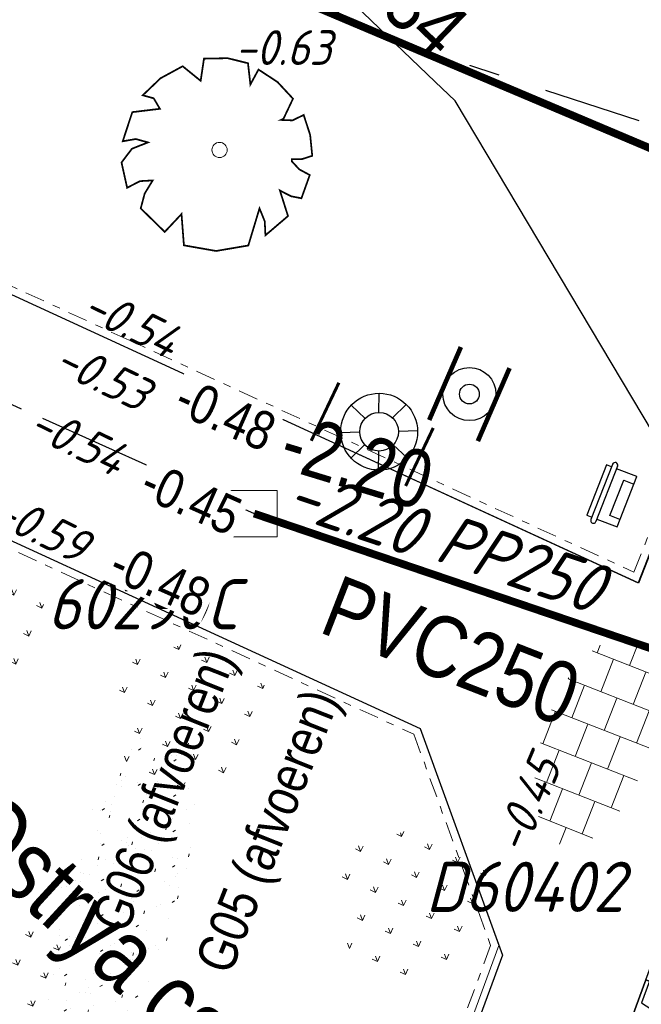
# Model space of a CAD drawing. Header units: metres. Extents: x 111546 to 149831, y 498798 to 507863.
# Tile 1046 of 1056: x 112003 to 112011, y 501972 to 501985. Entities that reach past the tile are written whole.
import ezdxf
from ezdxf import colors
from ezdxf.entities.mleader import LeaderData, LeaderLine
from ezdxf.enums import TextEntityAlignment as Align
from ezdxf.math import Vec2, Vec3

# ---------------------------------------------------------------- set-up
doc = ezdxf.new("R2010")
doc.units = ezdxf.units.M
for name, pattern in [('ACAD_ISO09W100', [45, 24, -3, 6, -3, 6, -3]), ('DASHDOT', [25.4, 12.7, -6.35, 0, -6.35]), ('DASHED', [19.05, 12.7, -6.35]), ('HIDDEN', [9.525, 6.35, -3.175]), ('JIS_02_0.7', [1.35, 0.75, -0.6])]:
    doc.linetypes.add(name, pattern=pattern)
for name, color, linetype in [('0-hoogte mv-bestaand', 253, 'Continuous'), ('0-hoogte mv-nieuw', 2, 'Continuous'), ('0-werkgrens', 210, 'FENCELINE1'), ('2-bs-Put inspectie', 252, 'Continuous'), ('2-bs-Put inspectie nummer', 252, 'Continuous'), ('2-bs-Streng gemengd', 252, 'ACAD_ISO09W100'), ('2-nw- bob-DWA', 20, 'Continuous'), ('2-nw-diameter DWA', 20, 'Continuous'), ('2-nw-streng-DWA PVC', 131, 'DASHED'), ('2-nw-tekst-flexibele aansluiting', 7, 'Continuous'), ('2-vw-DWA-streng-PVC250-excl grondwerk', 41, 'RI-HWA-V'), ('2-vw-Streng gemengd  bobtot', 54, 'Continuous'), ('2-vw-Streng gemengd diameter', 54, 'Continuous'), ('3-bs-irb 50x20', 13, 'Continuous'), ('3-nw-object-hondepoepbakken en afvalbakken', 2, 'Continuous'), ('3-nw-verkeersbord-paal-aanlegtek', 2, 'Continuous'), ('3-vw-band-ob 6x20', 30, 'Continuous'), ('3-vw-verkeersbord tekst', 3, 'JIS_02_0.7'), ('4-nw-boom tekst', 7, 'Continuous'), ('Q21_LICHTMAST', 252, 'Continuous'), ('Q26_BOOM', 252, 'Continuous'), ('T13_TALUDLIJN', 252, 'HIDDEN')]:
    doc.layers.add(name, color=color, linetype=linetype)
for name, color, linetype, lineweight in [('3-nw-arcering-trottoir', 2, 'Continuous', 15), ('3-nw-band-ob 10x20', 7, 'Continuous', 13), ('3-nw-band-ob 10x20-achterkant', 7, 'DASHDOT', 13), ('3-vw-object-hondepoepbakken en afvalbakken', 7, 'Continuous', 13), ('3-vw-verkeersbord-paal', 7, 'Continuous', 15), ('4-bs-gras', 253, 'Continuous', 9), ('4-nw-boom 1e grootte', 7, 'Continuous', 35), ('4-nw-gazon', 7, 'Continuous', 5)]:
    doc.layers.add(name, color=color, linetype=linetype, lineweight=lineweight)
doc.styles.get("Standard").update_dxf_attribs({"font": 'isocp-ie.shx'})
doc.styles.add('veysel', font='isocp-ie.shx', dxfattribs={"height": 0.1})
doc.styles.add('Zaanstad', font='ARIALN.TTF')
doc.styles.add('Zaanstad 1-100 3.5mm', font='ARIALN.TTF', dxfattribs={"height": 0.35})
doc.styles.add('Zaanstad 1-200 2.5mm', font='ARIALN.TTF', dxfattribs={"height": 0.5})
doc.styles.add('Zaanstad 1-500 1.8mm', font='ARIALN.TTF', dxfattribs={"height": 0.9})
doc.styles.add('Zaanstad 1-500 2.0mm', font='ARIALN.TTF', dxfattribs={"height": 1})
doc.linetypes.add('FENCELINE1', pattern='A,6.35,-2.54,[133,ltypeshp.shx,S=2.54,R=0,X=-2.54,Y=0],-2.54,25.4', length=36.83)
doc.linetypes.add('RI-HWA-V', pattern='A,2.5,[24,NLCS.SHX,S=1,R=0,X=0,Y=0],2.5,-1.8', length=6.8)

# ---------------------------------------------------------------- blocks, each defined once
blk = doc.blocks.new('Q21')
at = {"color": 0, "linetype": 'ByBlock', "lineweight": -2}
for p, q in [((-0.003, 0.25), (0.001, 0.5)), ((-0.181, 0.172), (-0.363, 0.343)), ((0.173, 0.18), (0.351, 0.353)), ((0.25, 0.008), (0.5, 0.015)), ((-0.25, -0.008), (-0.5, -0.015)), ((-0.186, -0.167), (-0.365, -0.341)), ((-0.01, -0.25), (-0.014, -0.5)), ((0.183, -0.171), (0.357, -0.336))]:
    blk.add_line(p, q, dxfattribs=at)
for radius in [0.498, 0.25]:
    blk.add_circle((0, 0), radius, dxfattribs=at)
blk = doc.blocks.new('Q26')
at = {"linetype": 'Continuous', "lineweight": 20, "const_width": 0.0225}
blk.add_lwpolyline([(0.757, 0.516), (1.237, 0.371), (1.308, -0.046), (1.235, -0.463), (0.83, -0.494), (1.061, -0.711), (0.757, -1.022), (0.565, -0.971), (0.395, -0.867), (0.404, -1.032), (0.49, -1.198), (0.163, -1.271), (-0.015, -1.136), (-0.097, -0.929), (-0.141, -1.084), (-0.112, -1.255), (-0.489, -1.131), (-0.532, -0.774), (-0.668, -0.854), (-0.707, -0.996), (-0.927, -0.766), (-1.083, -0.479), (-0.894, -0.246), (-1.181, -0.203), (-1.187, 0.104), (-1.122, 0.367), (-0.847, 0.398), (-1.04, 0.503), (-0.879, 0.749), (-0.663, 0.95), (-0.402, 0.826), (-0.388, 0.795), (-0.382, 0.942), (-0.452, 1.088), (-0.194, 1.172), (0.076, 1.199), (0.118, 1.07), (0.119, 0.935), (0.148, 0.935), (0.252, 1.031), (0.325, 1.167), (0.626, 1.059), (0.6, 0.925), (0.525, 0.78), (0.856, 0.885), (1.105, 0.593), (0.924, 0.584)], close=True, dxfattribs=at)
at = {"linetype": 'Continuous', "lineweight": 20}
blk.add_circle((0.001, -0.001), 0.0983, dxfattribs=at)
blk = doc.blocks.new('PUTVNB')
at = {"linetype": 'Continuous', "lineweight": 13}
blk.add_line((-0.008, -0.504), (-0.004, -0.498), dxfattribs=at)
at = {"linetype": 'Continuous', "lineweight": 13, "ltscale": 0.04, "flags": 128}
blk.add_lwpolyline([(-0.5, 0.5), (-0.5, -0.5), (0.5, -0.5), (0.5, 0.5), (-0.5, 0.5)], dxfattribs=at)
at = {"linetype": 'Continuous', "lineweight": 13}
blk.add_point((0, 0), dxfattribs=at)
blk = doc.blocks.new('3-inritblok 50 L')
blk.add_lwpolyline([(0, 0), (0.5, 0), (0.5, 0.5), (0, 0.5)], close=True)
for points in [[(0, 0.5), (0.5, 0.5)], [(0.5, 0.45), (0.2, 0.45), (0.1, 0)], [(0.5, 0.5), (0.5, 0)]]:
    blk.add_lwpolyline(points)
blk = doc.blocks.new('3-inritblok 50 R')
blk.add_lwpolyline([(0, 0), (0.5, 0), (0.5, 0.5), (0, 0.5)], close=True)
for points in [[(0, 0.5), (0.5, 0.5)], [(0, 0.45), (0.3, 0.45), (0.4, 0)], [(0.5, 0.5), (0.5, 0)]]:
    blk.add_lwpolyline(points)
blk = doc.blocks.new('3-inritblok 50')
blk.add_lwpolyline([(0, 0), (0, 0.5), (0.5, 0.5), (0.5, 0)], close=True)
blk.add_lwpolyline([(0, 0.45), (0.5, 0.45)])
blk = doc.blocks.new('*U392')
for name, p in [('3-inritblok 50 L', (0, 0)), ('3-inritblok 50', (0.5, 0)), ('3-inritblok 50', (1, 0)), ('3-inritblok 50', (1.5, 0)), ('3-inritblok 50', (2, 0)), ('3-inritblok 50', (2.5, 0)), ('3-inritblok 50 R', (3, 0))]:
    blk.add_blockref(name, p)
blk = doc.blocks.new('3-vuilnisbak')
for points in [[(0.35, 0.14), (0.35, 0.42), (-0.35, 0.42), (-0.35, 0.14)], [(0.245, 0.42), (0.245, 0.28), (-0.245, 0.28), (-0.245, 0.42)], [(-0.385, 0.14), (0.385, 0.14)], [(-0.383, 0.07), (0.385, 0.07)], [(-0.35, 0.07), (-0.35, 0), (0.35, 0), (0.35, 0.07)]]:
    blk.add_lwpolyline(points)
for centre, start, end in [((-0.385, 0.105), 90, 270), ((0.385, 0.105), 270, 90)]:
    blk.add_arc(centre, 0.035, start, end)
blk = doc.blocks.new('4-boom 1e grootte')
at = {"layer": '4-nw-boom tekst', "style": 'Zaanstad'}
blk.add_attdef('BOOMSOORT', text='', height=0.9, dxfattribs=at).set_placement((2.842, 1.834), align=Align.BOTTOM_LEFT)
blk = doc.blocks.new('paal_verkeersbord')
at = {"const_width": 0.035}
blk.add_lwpolyline([(-0.3, -0.1997), (0.3, -0.2003)], dxfattribs=at)
for radius in [0.2, 0.0745]:
    blk.add_circle((0, 0), radius)

msp = doc.modelspace()

# ---------------------------------------------------------------- hatches: boundary and pattern name
at = {"layer": '4-bs-gras'}
h = msp.add_hatch(dxfattribs=at)
h.set_pattern_fill('AGR-KRUIDEN', color=256, scale=0.04, pattern_type=2)
h.set_pattern_definition([(110.0468, (111981.19658, 501965.0691), (-0.3626612, 0.1687508), [0.075, -0.4906854]), (65.0468, (111981.19658, 501965.0691), (-0.362661, 0.168751), [0.075, -0.325]), (155.0468, (111981.19658, 501965.0691), (-0.168751, -0.362661), [0.075, -0.325])])
h.paths.add_polyline_path([(112003.6125, 501977.2639), (112002.8957, 501977.856), (112002.2409, 501977.6171), (112001.6677, 501977.6121), (112001.6765, 501976.6014), (112001.9776, 501975.7764), (112002.9077, 501975.833), (112003.3429, 501976.3383), (112003.5296, 501976.5386)])
h = msp.add_hatch(dxfattribs=at)
h.set_pattern_fill('AGR-KRUIDEN', color=256, scale=0.04, pattern_type=2)
h.set_pattern_definition([(110.0468, (111984.0558, 501964.02626), (-0.3626612, 0.1687508), [0.075, -0.4906854]), (65.0468, (111984.0558, 501964.02626), (-0.362661, 0.168751), [0.075, -0.325]), (155.0468, (111984.0558, 501964.02626), (-0.168751, -0.362661), [0.075, -0.325])])
h.paths.add_polyline_path([(112006.4718, 501976.221), (112005.7549, 501976.8131), (112005.1001, 501976.5742), (112004.5269, 501976.5692), (112004.5358, 501975.5586), (112004.8368, 501974.7336), (112005.7669, 501974.7902), (112006.2021, 501975.2955), (112006.3888, 501975.4958)])
h = msp.add_hatch(dxfattribs=at)
h.set_pattern_fill('AGR-KRUIDEN', color=256, scale=0.04, pattern_type=2)
h.set_pattern_definition([(110.0468, (111986.94276, 501961.60772), (-0.3626612, 0.1687508), [0.075, -0.4906854]), (65.0468, (111986.94276, 501961.6077), (-0.362661, 0.168751), [0.075, -0.325]), (155.0468, (111986.94276, 501961.6077), (-0.168751, -0.362661), [0.075, -0.325])])
h.paths.add_polyline_path([(112009.3587, 501973.8025), (112008.6418, 501974.3946), (112007.9871, 501974.1557), (112007.4139, 501974.1507), (112007.4227, 501973.14), (112007.7238, 501972.315), (112008.6538, 501972.3716), (112009.0891, 501972.8769), (112009.2757, 501973.0772)])
h = msp.add_hatch(dxfattribs=at)
h.set_pattern_fill('AGR-KRUIDEN', color=256, scale=0.04, pattern_type=2)
h.set_pattern_definition([(110.0468, (111981.41497, 501960.6417), (-0.3626612, 0.1687508), [0.075, -0.4906854]), (65.0468, (111981.41497, 501960.6417), (-0.362661, 0.168751), [0.075, -0.325]), (155.0468, (111981.41497, 501960.6417), (-0.168751, -0.362661), [0.075, -0.325])])
h.paths.add_polyline_path([(112003.8309, 501972.8364), (112003.114, 501973.4286), (112002.4593, 501973.1896), (112001.8861, 501973.1846), (112001.8949, 501972.174), (112002.196, 501971.349), (112003.1261, 501971.4056), (112003.5613, 501971.9109), (112003.7479, 501972.1112)])
at = {"layer": '4-nw-gazon', "ltscale": 0.1}
h = msp.add_hatch(dxfattribs=at)
h.set_pattern_fill('AGR-GRAS_GAZON', color=256, scale=0.25, angle=-113.13273, pattern_type=2)
h.set_pattern_definition([(241.78164, (112064.5933, 501874.53635), (0.2124434, -0.4326158), [0, -0.38, 0, -0.425, 0, -0.40625]), (211.78164, (112064.5933, 501874.53635), (-0.113171, -0.8250642), [0, -0.205, 0, -0.3425, 0, -0.13125]), (171.78164, (112064.8736, 501874.6628), (-0.7090806, -0.3214408), [0, -0.125, 0, -0.45, 0, -0.5875]), (161.78164, (112064.8736, 501874.6628), (-0.5948175, -0.5090546), [0, -0.0625, 0, -0.295, 0, -0.3375]), (255.28164, (112065.5638, 501873.92924), (0.2956015, -0.3487878), [0.0375, -0.523875]), (214.28164, (112064.78044, 501875.6657), (-0.0057321, -0.4571655), [0.0375, -0.523875])])
edge = h.paths.add_edge_path()
edge.add_ellipse((112004.5904, 501973.4431), major_axis=(-0.6872, -2.1913), ratio=0.3346445, start_angle=0, end_angle=360)

# ---------------------------------------------------------------- linework, layer by layer
at = {"layer": '2-bs-Streng gemengd', "ltscale": 0.1, "flags": 128}
msp.add_lwpolyline([(111983.0742, 501988.8471), (112006.3318, 501978.3755)], dxfattribs=at)
at = {"layer": '2-nw-streng-DWA PVC', "ltscale": 0.1, "const_width": 0.1}
msp.add_lwpolyline([(112014.3389, 501975.6563), (112006.3318, 501978.3755)], dxfattribs=at)
at = {"layer": '2-vw-DWA-streng-PVC250-excl grondwerk', "ltscale": 0.2, "flags": 128}
msp.add_lwpolyline([(112006.3318, 501978.3755), (112014.3389, 501975.6563)], dxfattribs=at)
at = {"layer": '3-nw-band-ob 10x20', "ltscale": 0.01}
msp.add_lwpolyline([(112000.5735, 501982.4106), (112011.3059, 501977.4817), (112012.5365, 501980.6264)], dxfattribs=at)
msp.add_lwpolyline([(111999.365, 501979.779), (112008.482, 501975.592), (112009.5012, 501972.7852), (111998.244, 501942.1751, -0.4359573), (111992.8366, 501939.9133), (111951.1142, 501958.8501)], format="xyb", dxfattribs=at)
at = {"layer": '3-nw-band-ob 10x20-achterkant', "ltscale": 0.02}
msp.add_lwpolyline([(112000.6152, 501982.5015), (112011.2514, 501977.6168), (112012.4433, 501980.6628)], dxfattribs=at)
msp.add_lwpolyline([(111999.4142, 501979.6463), (112008.4023, 501975.5186), (112009.3947, 501972.7854), (111998.1502, 501942.2096, -0.4359573), (111992.878, 501940.0044), (111951.1555, 501958.9412)], format="xyb", dxfattribs=at)
at = {"layer": '3-vw-band-ob 6x20', "ltscale": 0.05}
for points in [[(112012.58, 501980.721), (112011.309, 501977.473), (111999.9374, 501982.7035)], [(111998.926, 501978.8205), (111999.365, 501979.779), (112008.482, 501975.592), (112009.547, 501972.659), (112004.919, 501960.081), (111998.201, 501941.707), (111997.794, 501940.801)]]:
    msp.add_lwpolyline(points, dxfattribs=at)
at = {"layer": '3-vw-verkeersbord-paal', "const_width": 0.04}
for points in [[(112007.0722, 501979.3178), (112007.43, 501980.069)], [(112008.2943, 501978.7328), (112008.6521, 501979.4839)]]:
    msp.add_lwpolyline(points, dxfattribs=at)
at = {"layer": 'T13_TALUDLIJN', "ltscale": 0.2}
msp.add_lwpolyline([(112013.127, 501982.863), (112008.302, 501984.446), (112001.848, 501987.52)], dxfattribs=at)

# ---------------------------------------------------------------- block references
at = {"layer": '2-bs-Put inspectie', "xscale": 0.6, "yscale": 0.6, "zscale": 0.6}
msp.add_blockref('PUTVNB', (112006.3318, 501978.3755), dxfattribs=at)
at = {"layer": '3-bs-irb 50x20', "ltscale": 0.03, "rotation": 69.80421605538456}
msp.add_blockref('*U392', (112011.7037, 501971.6992), dxfattribs=at)
at = {"layer": '3-nw-object-hondepoepbakken en afvalbakken', "rotation": 248.5687173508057}
msp.add_blockref('3-vuilnisbak', (112010.7686, 501978.6816), dxfattribs=at)
at = {"layer": '3-nw-verkeersbord-paal-aanlegtek', "xscale": 1.716311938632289, "yscale": 1.716311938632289, "zscale": 1.716311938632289}
for rotation in [246.5859809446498, 66.58598094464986]:
    msp.add_blockref('paal_verkeersbord', (112009.1198, 501979.9221), dxfattribs=dict(at, rotation=rotation))
at = {"layer": '3-vw-object-hondepoepbakken en afvalbakken', "rotation": 248.5687173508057}
msp.add_blockref('3-vuilnisbak', (112010.7686, 501978.6816), dxfattribs=at)
at = {"layer": '4-nw-boom 1e grootte'}
ref = msp.add_blockref('4-boom 1e grootte', (111998.4384, 501973.1245), dxfattribs=dict(at, rotation=317.4143730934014))
ref.add_attrib('BOOMSOORT', '1e orde Ostrya carpinifolia', dxfattribs={"layer": '4-nw-boom tekst', "height": 0.9, "rotation": 317.41437, "style": 'Zaanstad'}).set_placement((111999.3936, 501976.5561), align=Align.BOTTOM_LEFT)
at = {"layer": 'Q21_LICHTMAST'}
msp.add_blockref('Q21', (112007.951, 501979.435), dxfattribs=at)
at = {"layer": 'Q26_BOOM', "rotation": 270}
msp.add_blockref('Q26', (112005.886, 501983.082), dxfattribs=at)

# ---------------------------------------------------------------- texts
at = {"layer": '0-hoogte mv-bestaand', "style": 'veysel', "oblique": 15}
for s, rotation, p in [('-0.63', 360, (112006.7084, 501984.1816)), ('-0.54', 334, (112004.6415, 501980.6489)), ('-0.53', 334, (112004.2709, 501979.9618)), ('-0.54', 334, (112003.9466, 501979.1248)), ('-0.59', 334, (112003.4744, 501977.9944)), ('-0.45', 67, (112010.0726, 501974.52))]:
    msp.add_text(s, height=0.45, rotation=rotation, dxfattribs=at).set_placement(p, align=Align.CENTER)
at = {"layer": '2-bs-Put inspectie nummer', "oblique": 15}
msp.add_text('60290C', height=0.65, dxfattribs=at).set_placement((112003.6536, 501976.6823), align=Align.BOTTOM_LEFT)
msp.add_text('D60402', height=0.65, dxfattribs=at).set_placement((112009.8356, 501973.2198), align=Align.CENTER)
at = {"layer": '2-nw-diameter DWA', "style": 'Zaanstad 1-500 2.0mm'}
msp.add_text('PVC250', height=0.8, rotation=338.71499, dxfattribs=at).set_placement((112008.6539, 501976.0056), align=Align.BOTTOM_CENTER)
at = {"layer": '2-vw-Streng gemengd  bobtot', "oblique": 15}
msp.add_text('-2.20', height=0.65, rotation=341.24275, dxfattribs=at).set_placement((112006.6405, 501978.1939), align=Align.BOTTOM_LEFT)
at = {"layer": '2-vw-Streng gemengd diameter', "oblique": 15}
msp.add_text('PP250', height=0.65, rotation=341.24275, dxfattribs=at).set_placement((112008.583, 501977.592), align=Align.BOTTOM_LEFT)
at = {"layer": '3-vw-verkeersbord tekst', "insert": (112006.1602, 501972.3312), "char_height": 0.5, "attachment_point": 7, "rotation": 68.32689, "line_spacing_factor": 0.63, "style": 'Zaanstad 1-100 3.5mm'}
msp.add_mtext_dynamic_manual_height_columns('\\A1;\\pxsm1;G05 (afvoeren)', width=6.090768, gutter_width=4.5, heights=[0], dxfattribs=at)

# ---------------------------------------------------------------- next in the draw order: texts
at = {"layer": '0-hoogte mv-nieuw', "insert": (112004.8179, 501978.6035), "char_height": 0.5, "attachment_point": 7, "rotation": 336.00094, "style": 'Zaanstad 1-200 2.5mm', "bg_fill": 3, "box_fill_scale": 1.1, "bg_fill_color": 9, "bg_fill_true_color": 13158600, "bg_fill_transparency": 0}
msp.add_mtext('\\A1;-0.45', dxfattribs=at)

# ---------------------------------------------------------------- next in the draw order: texts
at = {"layer": '0-hoogte mv-nieuw', "char_height": 0.5, "attachment_point": 7, "rotation": 336.00094, "style": 'Zaanstad 1-200 2.5mm', "bg_fill": 3, "box_fill_scale": 1.1, "bg_fill_color": 9, "bg_fill_true_color": 13158600, "bg_fill_transparency": 0}
for insert in [(112005.2621, 501979.6923), (112004.4151, 501977.5471)]:
    msp.add_mtext('\\A1;-0.48', dxfattribs=dict(at, insert=insert))

# ---------------------------------------------------------------- next in the draw order: texts
at = {"layer": '2-nw- bob-DWA', "style": 'Zaanstad 1-500 1.8mm'}
msp.add_text('-2.20', height=0.75, rotation=343.07383, dxfattribs=at).set_placement((112008.7128, 501979.1285), align=Align.TOP_RIGHT)
at = {"layer": '3-vw-verkeersbord tekst', "insert": (112004.8143, 501972.8642), "char_height": 0.5, "attachment_point": 7, "rotation": 68.32689, "line_spacing_factor": 0.63, "style": 'Zaanstad 1-100 3.5mm'}
msp.add_mtext_dynamic_manual_height_columns('\\A1;\\pxsm1;G06 (afvoeren)', width=6.090768, gutter_width=4.5, heights=[0], dxfattribs=at)

# ---------------------------------------------------------------- next in the draw order: leaders
at = {"layer": '2-nw-tekst-flexibele aansluiting'}
ml = msp.add_multileader_mtext('Standard', dxfattribs=at)
ml.set_content('Flexibele aansluiting\\P-2.24/-2.34', color=256, style='Zaanstad')
ml.set_leader_properties()
ml.build(insert=Vec2(0, 0))
ml.multileader.update_dxf_attribs({"has_text_frame": 1, "text_left_attachment_type": 6, "text_right_attachment_type": 5, "dogleg_length": 0.36, "arrow_head_size": 0.8, "scale": 0.5})
ctx = ml.context
ctx.base_point, ctx.scale, ctx.char_height, ctx.arrow_head_size, ctx.landing_gap_size, ctx.plane_origin, ctx.plane_x_axis, ctx.plane_y_axis = Vec3(112003.7404, 501990.4538), 0.5, 0.75, 0.8, 0.2, Vec3(112022.7968, 501972.4663), Vec3(0.7213931, -0.6925258), Vec3(0.6925258, 0.7213931)
ctx.left_attachment, ctx.right_attachment, ctx.text_align_type = 6, 5, 2
notes = []
notes.append((ctx, [(1, (1, 1, 0), (112008.9357, 501983.716), (-0.7213931, 0.6925258), 0.36, [(1, [(112013.3414, 501976.3274)], 0, [])])]))
ctx.mtext.insert, ctx.mtext.text_direction, ctx.mtext.rotation, ctx.mtext.alignment, ctx.mtext.flow_direction = Vec3(112010.0295, 501985.664), Vec3(0.7213931, -0.6925258), 5.5182008, 3, 5
ctx.mtext.has_bg_fill, ctx.mtext.bg_color, ctx.mtext.bg_scale_factor, ctx.mtext.bg_transparency, ctx.mtext.use_window_bg_color = 1, -1027028792, 1.5, 0, 1
for ctx, leaders in notes:
    for number, flags, end, landing, length, lines in leaders:
        leader = LeaderData()
        leader.index, (leader.has_last_leader_line, leader.has_dogleg_vector, leader.attachment_direction) = number, flags
        leader.last_leader_point, leader.dogleg_vector, leader.dogleg_length = Vec3(end), Vec3(landing), length
        for number, points, colour, breaks in lines:
            line = LeaderLine()
            line.index, line.vertices, line.color, line.breaks = number, Vec3.list(points), colors.encode_raw_color(colour), breaks
            leader.lines.append(line)
        ctx.leaders.append(leader)

# ---------------------------------------------------------------- next in the draw order: leaders
ml = msp.add_multileader_mtext('Standard', dxfattribs=at)
ml.set_content('Flexibele aansluiting\\P-2.24/-2.34', color=256, style='Zaanstad')
ml.set_leader_properties()
ml.build(insert=Vec2(0, 0))
ml.multileader.update_dxf_attribs({"has_text_frame": 1, "text_left_attachment_type": 6, "text_right_attachment_type": 5, "dogleg_length": 0.36, "arrow_head_size": 0.8, "scale": 0.5})
ctx = ml.context
ctx.base_point, ctx.scale, ctx.char_height, ctx.arrow_head_size, ctx.landing_gap_size, ctx.plane_origin, ctx.plane_x_axis, ctx.plane_y_axis = Vec3(112013.66, 501989.6516), 0.5, 0.75, 0.8, 0.2, Vec3(112032.7164, 501971.664), Vec3(0.7213931, -0.6925258), Vec3(0.6925258, 0.7213931)
ctx.left_attachment, ctx.right_attachment, ctx.text_align_type = 6, 5, 2
notes = []
notes.append((ctx, [(1, (1, 1, 0), (112018.8552, 501982.9137), (-0.7213931, 0.6925258), 0.36, [(1, [(112015.571, 501975.5274)], 0, [])])]))
ctx.mtext.insert, ctx.mtext.text_direction, ctx.mtext.rotation, ctx.mtext.alignment, ctx.mtext.flow_direction = Vec3(112019.9491, 501984.8618), Vec3(0.7213931, -0.6925258), 5.5182008, 3, 5
ctx.mtext.has_bg_fill, ctx.mtext.bg_color, ctx.mtext.bg_scale_factor, ctx.mtext.bg_transparency, ctx.mtext.use_window_bg_color = 1, -1027028792, 1.5, 0, 1
for ctx, leaders in notes:
    for number, flags, end, landing, length, lines in leaders:
        leader = LeaderData()
        leader.index, (leader.has_last_leader_line, leader.has_dogleg_vector, leader.attachment_direction) = number, flags
        leader.last_leader_point, leader.dogleg_vector, leader.dogleg_length = Vec3(end), Vec3(landing), length
        for number, points, colour, breaks in lines:
            line = LeaderLine()
            line.index, line.vertices, line.color, line.breaks = number, Vec3.list(points), colors.encode_raw_color(colour), breaks
            leader.lines.append(line)
        ctx.leaders.append(leader)

# ---------------------------------------------------------------- next in the draw order: hatches: boundary and pattern name
at = {"layer": '3-nw-arcering-trottoir'}
h = msp.add_hatch(dxfattribs=at)
h.set_pattern_fill('AVH-TEGEL_300X300_HALFST', color=256, scale=1.5, angle=228.53613, style=0, pattern_type=2)
h.set_pattern_definition([(248.559613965, (530494.11453, 213425.84062), (0.04493980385, -0.50110419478), [0.45, -0.45]), (338.55961396, (530494.11453, 213425.8406), (0.16448983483, 0.41885927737), [])])
edge = h.paths.add_edge_path()
edge.add_ellipse((112010.7603, 501975.4203), major_axis=(-0.4588, -1.3297), ratio=0.488545, start_angle=0, end_angle=360)

# ---------------------------------------------------------------- next in the draw order: linework, layer by layer
at = {"layer": '0-werkgrens', "ltscale": 0.1, "const_width": 0.1}
msp.add_lwpolyline([(111937.6057, 501931.922), (111910.8835, 501956.6175), (111909.3816, 501954.9408), (111906.7706, 501957.2621), (111908.5671, 501959.2168), (111904.725, 501962.6305), (111905.4429, 501963.4595, -0.2710214), (111910.9468, 501965.3311), (111929.7433, 501957.3784), (111943.285, 501951.4189), (111947.9989, 501961.4975), (111961.0012, 501955.5821), (111962.4982, 501958.88), (111981.4718, 501950.7813), (111993.4781, 501976.9643), (111994.9513, 501980.6635), (111997.7643, 501979.4017), (112001.4364, 501987.339), (112012.3968, 501982.7083), (112013.1894, 501982.2972), (112013.7669, 501983.9392), (112022.3995, 501980.8513)], format="xyb", dxfattribs=at)

doc.saveas('drawing.dxf')
